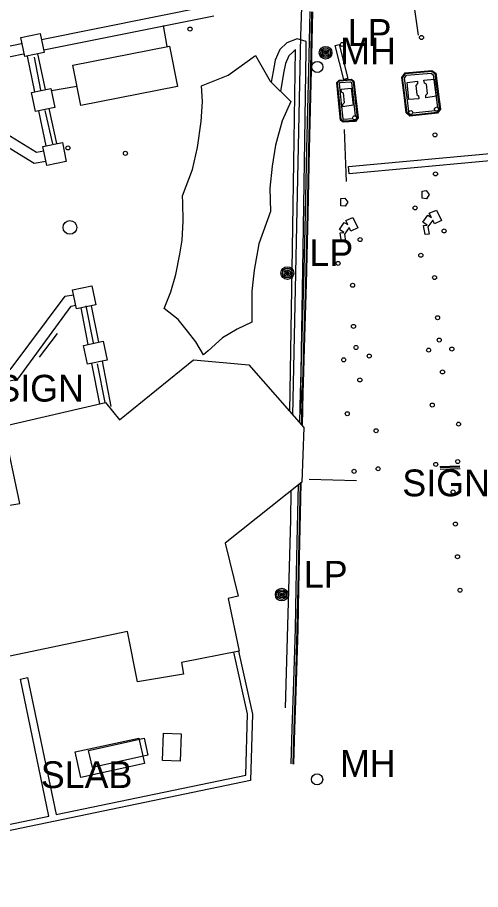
# Model space of a CAD drawing. Extents: x 368532 to 392481, y 10654822 to 10676899.
# Drawn here: x 384728.2 to 384814.7, y 10655366.7 to 10655529.5 of the extents above; entities that cross this region are included whole.
import ezdxf

# ---------------------------------------------------------------- set-up
doc = ezdxf.new("R2010")
doc.units = 0
for name, color, linetype in [('p_drainage inlet', 7, 'Continuous'), ('p_dtm slab', 7, 'Continuous'), ('p_road - paved curb', 7, 'Continuous'), ('p_road conc barrier', 7, 'Continuous'), ('p_structure building', 7, 'Continuous'), ('p_structure fence', 7, 'Continuous'), ('p_structure sign', 7, 'Continuous'), ('p_structure unidentified', 7, 'Continuous'), ('p_structure wall', 7, 'Continuous'), ('p_utility general pole', 7, 'Continuous'), ('p_utility manhole', 7, 'Continuous')]:
    doc.layers.add(name, color=color, linetype=linetype)

msp = doc.modelspace()

# ---------------------------------------------------------------- linework, layer by layer
at = {"layer": 'p_drainage inlet'}
for p, q in [((384790.03, 10655501.65), (384875.7, 10655509.54)), ((384875.82, 10655508.18), (384790.16, 10655500.28)), ((384790.16, 10655500.28), (384790.03, 10655501.65))]:
    msp.add_line(p, q, dxfattribs=at)
at = {"layer": 'p_dtm slab'}
for p, q in [((384739.05, 10655392.37), (384750.92, 10655394.95)), ((384750.92, 10655394.95), (384751.96, 10655390.18)), ((384740.09, 10655387.6), (384739.05, 10655392.37)), ((384751.96, 10655390.18), (384740.09, 10655387.6))]:
    msp.add_line(p, q, dxfattribs=at)
at = {"layer": 'p_road - paved curb'}
for p, q in [((384782.82, 10655530.59), (384782.58, 10655519.68)), ((384783.17, 10655530.58), (384782.93, 10655519.67)), ((384783.32, 10655530.58), (384783.08, 10655519.67)), ((384782.58, 10655519.68), (384782.21, 10655504.94)), ((384782.93, 10655519.67), (384782.56, 10655504.93)), ((384783.08, 10655519.67), (384782.71, 10655504.93)), ((384800.64, 10655519.19), (384805.64, 10655519.61)), ((384805.64, 10655519.61), (384806.34, 10655519.1)), ((384788.29, 10655517.82), (384790.63, 10655517.99)), ((384790.63, 10655517.99), (384791.07, 10655517.58)), ((384799.99, 10655518.28), (384800.64, 10655519.19)), ((384800.49, 10655514.47), (384799.99, 10655518.28)), ((384800.15, 10655518.24), (384800.72, 10655519.05)), ((384800.64, 10655514.49), (384800.15, 10655518.24)), ((384800.51, 10655518.15), (384800.91, 10655518.71)), ((384800.99, 10655514.54), (384800.51, 10655518.15)), ((384800.72, 10655519.05), (384805.6, 10655519.46)), ((384800.91, 10655518.71), (384805.5, 10655519.1)), ((384805.5, 10655519.1), (384805.87, 10655518.82)), ((384805.6, 10655519.46), (384806.2, 10655519.02)), ((384805.87, 10655518.82), (384806.48, 10655514.11)), ((384806.2, 10655519.02), (384806.83, 10655514.16)), ((384806.34, 10655519.1), (384806.98, 10655514.18)), ((384787.87, 10655517.37), (384788.29, 10655517.82)), ((384788.27, 10655513.37), (384787.87, 10655517.37)), ((384788.03, 10655517.32), (384788.36, 10655517.67)), ((384788.42, 10655513.38), (384788.03, 10655517.32)), ((384788.36, 10655517.67), (384790.58, 10655517.84)), ((384788.39, 10655517.19), (384788.52, 10655517.34)), ((384788.77, 10655513.42), (384788.39, 10655517.19)), ((384788.52, 10655517.34), (384790.45, 10655517.48)), ((384790.45, 10655517.48), (384790.59, 10655517.34)), ((384790.58, 10655517.84), (384790.93, 10655517.51)), ((384790.59, 10655517.34), (384791.3, 10655511.12)), ((384790.93, 10655517.51), (384791.69, 10655510.77)), ((384791.07, 10655517.58), (384791.85, 10655510.73)), ((384788.56, 10655510.34), (384788.27, 10655513.37)), ((384788.7, 10655510.42), (384788.42, 10655513.38)), ((384789.04, 10655510.6), (384788.77, 10655513.42)), ((384800.84, 10655511.7), (384800.49, 10655514.47)), ((384800.98, 10655511.77), (384800.64, 10655514.49)), ((384801.32, 10655511.93), (384800.99, 10655514.54)), ((384806.48, 10655514.11), (384806.68, 10655512.69)), ((384806.83, 10655514.16), (384807.07, 10655512.39)), ((384806.98, 10655514.18), (384807.23, 10655512.35)), ((384801.5, 10655511.04), (384800.84, 10655511.7)), ((384801.56, 10655511.2), (384800.98, 10655511.77)), ((384801.35, 10655511.9), (384801.32, 10655511.93)), ((384806.66, 10655511.61), (384801.5, 10655511.04)), ((384806.58, 10655511.75), (384801.56, 10655511.2)), ((384806.26, 10655512.07), (384802.04, 10655511.6)), ((384807.07, 10655512.39), (384806.58, 10655511.75)), ((384807.23, 10655512.35), (384806.66, 10655511.61)), ((384789.03, 10655509.96), (384788.56, 10655510.34)), ((384789.08, 10655510.11), (384788.7, 10655510.42)), ((384791.38, 10655510.1), (384789.03, 10655509.96)), ((384789.19, 10655510.47), (384789.04, 10655510.6)), ((384791.3, 10655510.25), (384789.08, 10655510.11)), ((384790.87, 10655510.57), (384789.19, 10655510.47)), ((384791.69, 10655510.77), (384791.3, 10655510.25)), ((384791.85, 10655510.73), (384791.38, 10655510.1)), ((384782.21, 10655504.94), (384781.99, 10655492.79)), ((384782.56, 10655504.93), (384782.34, 10655492.78)), ((384782.71, 10655504.93), (384782.49, 10655492.78)), ((384781.99, 10655492.79), (384781.66, 10655479.8)), ((384782.34, 10655492.78), (384782.01, 10655479.79)), ((384782.49, 10655492.78), (384782.16, 10655479.79)), ((384781.66, 10655479.8), (384781.37, 10655469.9)), ((384782.01, 10655479.79), (384781.72, 10655469.88)), ((384782.16, 10655479.79), (384781.87, 10655469.88)), ((384781.37, 10655469.9), (384781.1, 10655461.28)), ((384781.72, 10655469.88), (384781.45, 10655461.26)), ((384781.87, 10655469.88), (384781.6, 10655461.26)), ((384781.1, 10655461.28), (384781.01, 10655459.45)), ((384781.45, 10655461.26), (384781.36, 10655459.44)), ((384781.6, 10655461.26), (384781.51, 10655459.44)), ((384781.01, 10655459.45), (384780.92, 10655453.85)), ((384781.36, 10655459.44), (384781.26, 10655453.46)), ((384781.51, 10655459.44), (384781.41, 10655453.29)), ((384807.15, 10655445.48), (384810.87, 10655445.6)), ((384807.16, 10655445.13), (384810.88, 10655445.25)), ((384780.66, 10655442.2), (384780.59, 10655439.65)), ((384781.02, 10655442.49), (384780.94, 10655439.64)), ((384781.17, 10655442.61), (384781.09, 10655439.64)), ((384780.59, 10655439.65), (384780.42, 10655431.5)), ((384780.94, 10655439.64), (384780.77, 10655431.49)), ((384781.09, 10655439.64), (384780.92, 10655431.49)), ((384780.42, 10655431.5), (384780.23, 10655422.95)), ((384780.77, 10655431.49), (384780.58, 10655422.94)), ((384780.92, 10655431.49), (384780.73, 10655422.94)), ((384780.23, 10655422.95), (384780.08, 10655415.31)), ((384780.58, 10655422.94), (384780.43, 10655415.3)), ((384780.73, 10655422.94), (384780.58, 10655415.3)), ((384780.08, 10655415.31), (384779.79, 10655405.51)), ((384780.43, 10655415.3), (384780.14, 10655405.49)), ((384780.58, 10655415.3), (384780.29, 10655405.49)), ((384779.79, 10655405.51), (384779.5, 10655396.65)), ((384780.14, 10655405.49), (384779.85, 10655396.63)), ((384780.29, 10655405.49), (384780, 10655396.63)), ((384779.5, 10655396.65), (384779.3, 10655390.11)), ((384779.85, 10655396.63), (384779.65, 10655390.09)), ((384780, 10655396.63), (384779.8, 10655390.09))]:
    msp.add_line(p, q, dxfattribs=at)
at = {"layer": 'p_road conc barrier'}
for p, q in [((384789.66, 10655498.87), (384789.33, 10655508.55)), ((384782.73, 10655443.28), (384791.57, 10655443.01))]:
    msp.add_line(p, q, dxfattribs=at)
at = {"layer": 'p_structure building'}
for points in [[(384738.6, 10655520.57), (384756.64, 10655524.12), (384758.12, 10655516.59), (384740.08, 10655513.04)], [(384759.07, 10655496.2), (384760.94, 10655501.11), (384761.89, 10655505.25), (384762.54, 10655510.06), (384762.82, 10655513.79), (384762.59, 10655516.76), (384767.56, 10655518.72), (384772.68, 10655522.39), (384775.42, 10655517.61), (384779.3, 10655513.83), (384777.7, 10655510.2), (384776.45, 10655505.63), (384775.81, 10655501.72), (384775.39, 10655497.61), (384775.47, 10655493.25), (384773.32, 10655487.26), (384772.46, 10655482.33), (384771.98, 10655478.38), (384772, 10655472.63), (384769.24, 10655471.3), (384766.54, 10655469.7), (384763.88, 10655467.25), (384763, 10655466.52), (384761.57, 10655468.96), (384760, 10655470.92), (384758.26, 10655473.13), (384755.63, 10655475.15), (384756.88, 10655478.29), (384757.81, 10655481.52), (384758.56, 10655485.32), (384758.99, 10655487.9), (384759.21, 10655491.47), (384759.12, 10655494.92)], [(384725.66, 10655453.18), (384744.68, 10655457.63), (384747.31, 10655454.39), (384761.11, 10655465.59), (384771.46, 10655464.63), (384781.73, 10655452.93), (384781.35, 10655442.75), (384767.03, 10655431.32), (384769.46, 10655421.42), (384767.56, 10655421.02), (384769.62, 10655411.16), (384758.9, 10655409.07), (384759.26, 10655406.9), (384750.65, 10655405.43), (384748.78, 10655414.82), (384725.63, 10655409.99), (384721.41, 10655429.71), (384726.48, 10655430.77), (384725, 10655438.15), (384728.7, 10655438.73)]]:
    msp.add_lwpolyline(points, close=True, dxfattribs=at)
at = {"layer": 'p_structure fence'}
for p, q in [((384803.13, 10655526.18), (384801.31, 10655538.71)), ((384781.16, 10655525.98), (384781.53, 10655536.59)), ((384755.47, 10655528.02), (384756.14, 10655524.07)), ((384779.68, 10655455.26), (384781.16, 10655525.98)), ((384731.36, 10655522.11), (384732.53, 10655515.91)), ((384739.35, 10655516.59), (384734.57, 10655515.8)), ((384733.38, 10655512.12), (384734.78, 10655505.88)), ((384741.03, 10655475.63), (384742.37, 10655468.77)), ((384743.13, 10655464.84), (384744.55, 10655457.6)), ((384779.27, 10655435.67), (384779.38, 10655441.18)), ((384778.32, 10655400.59), (384779.27, 10655435.67))]:
    msp.add_line(p, q, dxfattribs=at)
at = {"layer": 'p_structure sign'}
for points in [[(384732.38, 10655466.07), (384735.71, 10655470.46)], [(384807.14, 10655445.63), (384810.87, 10655445.75)]]:
    msp.add_lwpolyline(points, dxfattribs=at)
at = {"layer": 'p_structure unidentified'}
for p, q in [((384787.54, 10655524.27), (384788.32, 10655524.47)), ((384788.32, 10655524.47), (384789.96, 10655518.1)), ((384789.18, 10655517.9), (384787.54, 10655524.27)), ((384789.96, 10655518.1), (384789.18, 10655517.9)), ((384804.15, 10655517.79), (384806.07, 10655517.97)), ((384806.07, 10655517.97), (384806.41, 10655514.79)), ((384788.66, 10655516.11), (384790.57, 10655516.29)), ((384790.57, 10655516.29), (384790.91, 10655513.11)), ((384801.02, 10655517.36), (384802.93, 10655517.62)), ((384801.3, 10655514.18), (384801.02, 10655517.36)), ((384802.91, 10655517.14), (384802.63, 10655516.82)), ((384802.63, 10655516.82), (384802.79, 10655515.1)), ((384802.93, 10655517.62), (384802.91, 10655517.14)), ((384804.24, 10655517.24), (384804.15, 10655517.79)), ((384804.6, 10655517.02), (384804.24, 10655517.24)), ((384804.79, 10655515.3), (384804.6, 10655517.02)), ((384788.74, 10655515.56), (384788.66, 10655516.11)), ((384789.1, 10655515.34), (384788.74, 10655515.56)), ((384789.29, 10655513.62), (384789.1, 10655515.34)), ((384802.79, 10655515.1), (384803.14, 10655514.87)), ((384803.14, 10655514.87), (384803.22, 10655514.32)), ((384804.51, 10655514.5), (384804.52, 10655514.98)), ((384806.41, 10655514.79), (384804.51, 10655514.5)), ((384804.52, 10655514.98), (384804.79, 10655515.3)), ((384789.01, 10655512.81), (384789.02, 10655513.29)), ((384790.91, 10655513.11), (384789.01, 10655512.81)), ((384789.02, 10655513.29), (384789.29, 10655513.62)), ((384803.22, 10655514.32), (384801.3, 10655514.18)), ((384803.81, 10655497.07), (384804.58, 10655497.18)), ((384803.84, 10655495.73), (384803.81, 10655497.07)), ((384804.58, 10655497.18), (384805.13, 10655496.44)), ((384788.62, 10655495.67), (384789.39, 10655495.78)), ((384788.65, 10655494.32), (384788.62, 10655495.67)), ((384789.39, 10655495.78), (384789.95, 10655495.04)), ((384804.62, 10655495.66), (384803.84, 10655495.73)), ((384805.13, 10655496.44), (384804.62, 10655495.66)), ((384789.43, 10655494.26), (384788.65, 10655494.32)), ((384789.95, 10655495.04), (384789.43, 10655494.26)), ((384805.14, 10655492.95), (384806.48, 10655493.5)), ((384806.48, 10655493.5), (384807.41, 10655491.56)), ((384789.53, 10655491.59), (384790.88, 10655492.13)), ((384790.88, 10655492.13), (384791.81, 10655490.2)), ((384803.96, 10655491.26), (384804.87, 10655492.61)), ((384804.87, 10655492.61), (384805.56, 10655492.17)), ((384805.56, 10655492.17), (384805.14, 10655492.95)), ((384788.36, 10655489.9), (384789.26, 10655491.24)), ((384789.26, 10655491.24), (384789.95, 10655490.81)), ((384790.19, 10655490.31), (384789.3, 10655489.05)), ((384789.95, 10655490.81), (384789.53, 10655491.59)), ((384790.49, 10655489.6), (384790.19, 10655490.31)), ((384791.81, 10655490.2), (384790.49, 10655489.6)), ((384804.76, 10655490.7), (384803.96, 10655491.26)), ((384804.08, 10655490.65), (384804.76, 10655490.7)), ((384804.35, 10655488.99), (384804.08, 10655490.65)), ((384805.8, 10655491.67), (384804.9, 10655490.41)), ((384804.9, 10655490.41), (384805.11, 10655489.05)), ((384806.09, 10655490.96), (384805.8, 10655491.67)), ((384807.41, 10655491.56), (384806.09, 10655490.96)), ((384789.16, 10655489.33), (384788.36, 10655489.9)), ((384788.47, 10655489.28), (384789.16, 10655489.33)), ((384788.74, 10655487.63), (384788.47, 10655489.28)), ((384789.3, 10655489.05), (384789.5, 10655487.68)), ((384805.11, 10655489.05), (384804.35, 10655488.99)), ((384789.5, 10655487.68), (384788.74, 10655487.63)), ((384755.34, 10655390.75), (384755.49, 10655395.83)), ((384755.49, 10655395.83), (384758.8, 10655395.73)), ((384741.54, 10655392.63), (384751.89, 10655394.91)), ((384751.89, 10655394.91), (384752.59, 10655391.75)), ((384758.8, 10655395.73), (384758.65, 10655390.65)), ((384742.24, 10655389.47), (384741.54, 10655392.63)), ((384752.59, 10655391.75), (384742.24, 10655389.47)), ((384758.65, 10655390.65), (384755.34, 10655390.75))]:
    msp.add_line(p, q, dxfattribs=at)
for centre, radius in [((384760.46, 10655527.34), 0.375), ((384803.69, 10655525.76), 0.375), ((384788.88, 10655524.46), 0.375), ((384801.69, 10655511.75), 0.375), ((384806.49, 10655512.37), 0.375), ((384791.19, 10655510.76), 0.375), ((384806.2, 10655507.58), 0.375), ((384737.66, 10655505.13), 0.375), ((384748.39, 10655504.13), 0.375), ((384806.3, 10655500.29), 0.375), ((384802.5, 10655493.94), 0.375), ((384738.03, 10655490.29), 1.28), ((384807.91, 10655489.64), 0.375), ((384792.23, 10655488.02), 0.375), ((384803.56, 10655485.09), 0.375), ((384788.12, 10655483.58), 0.375), ((384806.12, 10655480.93), 0.375), ((384790.83, 10655479.49), 0.375), ((384806.69, 10655473.44), 0.375), ((384790.99, 10655471.82), 0.375), ((384807, 10655469.26), 0.375), ((384791.46, 10655467.87), 0.375), ((384805.01, 10655467.38), 0.375), ((384809.35, 10655467.58), 0.375), ((384789.17, 10655465.57), 0.375), ((384793.92, 10655466.28), 0.375), ((384807.61, 10655463.31), 0.375), ((384792.17, 10655461.81), 0.375), ((384805.7, 10655457.13), 0.375), ((384789.83, 10655455.51), 0.375), ((384810.6, 10655453.56), 0.375), ((384795.21, 10655452.33), 0.375), ((384806.36, 10655446.04), 0.375), ((384810.45, 10655446.58), 0.375), ((384791.11, 10655444.75), 0.375), ((384795.59, 10655445.22), 0.375), ((384809.59, 10655440.91), 0.375), ((384810.03, 10655434.91), 0.375), ((384810.41, 10655428.81), 0.375), ((384810.89, 10655422.55), 0.375)]:
    msp.add_circle(centre, radius, dxfattribs=at)
at = {"layer": 'p_structure wall'}
for p, q in [((384732.73, 10655525.41), (384763.98, 10655531.66)), ((384733.15, 10655523.45), (384764.92, 10655529.81)), ((384728.86, 10655525.73), (384732.5, 10655526.5)), ((384732.5, 10655526.5), (384733.25, 10655522.97)), ((384649.55, 10655508.25), (384728.98, 10655524.66)), ((384729.61, 10655522.2), (384728.86, 10655525.73)), ((384728.98, 10655524.66), (384729.08, 10655524.68)), ((384778.54, 10655524.77), (384777.23, 10655523.49)), ((384780.46, 10655525.5), (384778.54, 10655524.77)), ((384782.17, 10655525.01), (384780.46, 10655525.5)), ((384782.13, 10655523.44), (384782.17, 10655525.01)), ((384733.25, 10655522.97), (384729.61, 10655522.2)), ((384777.23, 10655523.49), (384776.38, 10655521.53)), ((384779.64, 10655523.05), (384778.91, 10655522.33)), ((384780.13, 10655523.52), (384779.64, 10655523.05)), ((384779.92, 10655506.5), (384780.13, 10655523.48)), ((384780.13, 10655523.48), (384780.13, 10655523.52)), ((384781.92, 10655506.47), (384782.13, 10655523.44)), ((384649.97, 10655506.29), (384729.38, 10655522.7)), ((384729.38, 10655522.7), (384729.5, 10655522.72)), ((384731.5, 10655515.62), (384730.1, 10655522.3)), ((384733.45, 10655516.03), (384732.06, 10655522.72)), ((384776.38, 10655521.53), (384775.96, 10655519.43)), ((384778.91, 10655522.33), (384778.3, 10655520.93)), ((384778.3, 10655520.93), (384777.92, 10655519.07)), ((384775.96, 10655519.43), (384775.64, 10655517.4)), ((384777.92, 10655519.07), (384777.39, 10655515.69)), ((384730.84, 10655515.48), (384734.48, 10655516.25)), ((384731.59, 10655511.95), (384730.84, 10655515.48)), ((384734.48, 10655516.25), (384735.23, 10655512.72)), ((384717.64, 10655513), (384731.8, 10655504.37)), ((384735.23, 10655512.72), (384731.59, 10655511.95)), ((384733.61, 10655505.52), (384732.24, 10655512.08)), ((384735.57, 10655505.94), (384734.19, 10655512.5)), ((384717.29, 10655510.88), (384731.39, 10655502.27)), ((384779.58, 10655486.39), (384779.92, 10655506.5)), ((384732.99, 10655505.39), (384736.63, 10655506.16)), ((384733.74, 10655501.86), (384732.99, 10655505.39)), ((384736.63, 10655506.16), (384737.37, 10655502.63)), ((384781.58, 10655486.36), (384781.92, 10655506.47)), ((384731.8, 10655504.37), (384733.16, 10655504.59)), ((384731.39, 10655502.27), (384733.57, 10655502.64)), ((384737.37, 10655502.63), (384733.74, 10655501.86)), ((384779.09, 10655455.93), (384779.58, 10655486.39)), ((384781.09, 10655455.54), (384781.58, 10655486.36)), ((384738.52, 10655478.63), (384742.16, 10655479.39)), ((384742.16, 10655479.39), (384742.9, 10655475.86)), ((384726.88, 10655463.69), (384737.14, 10655477.48)), ((384737.14, 10655477.48), (384738.71, 10655477.71)), ((384739.26, 10655475.09), (384738.52, 10655478.63)), ((384728.31, 10655461.98), (384738.25, 10655475.62)), ((384738.25, 10655475.62), (384739.12, 10655475.75)), ((384742.9, 10655475.86), (384739.26, 10655475.09)), ((384742.03, 10655475.68), (384743.37, 10655468.85)), ((384740.08, 10655475.26), (384741.41, 10655468.44)), ((384740.59, 10655468.27), (384744.23, 10655469.04)), ((384744.23, 10655469.04), (384744.97, 10655465.5)), ((384741.33, 10655464.73), (384740.59, 10655468.27)), ((384744.97, 10655465.5), (384741.33, 10655464.73)), ((384742.1, 10655464.9), (384743.58, 10655457.37)), ((384744.06, 10655465.31), (384745.71, 10655456.88)), ((384722.25, 10655460.74), (384728.31, 10655461.98)), ((384771.22, 10655399.47), (384768.65, 10655410.97)), ((384769.53, 10655411.14), (384772.15, 10655399.4)), ((384728.79, 10655405.95), (384730.14, 10655406.23)), ((384734.12, 10655380.36), (384728.79, 10655405.95)), ((384730.14, 10655406.23), (384735.47, 10655380.65)), ((384770.87, 10655388.02), (384771.22, 10655399.47)), ((384772.15, 10655399.4), (384771.78, 10655387.03)), ((384735.47, 10655380.65), (384770.87, 10655388.02)), ((384771.78, 10655387.03), (384673.92, 10655366.65)), ((384673.69, 10655367.77), (384734.12, 10655380.36))]:
    msp.add_line(p, q, dxfattribs=at)
at = {"layer": 'p_utility general pole'}
for centre, radius in [((384785.78, 10655522.91), 1.19), ((384785.78, 10655522.91), 0.901), ((384785.78, 10655522.91), 0.608), ((384785.78, 10655522.91), 0.337), ((384785.78, 10655522.91), 0.12), ((384778.64, 10655481.77), 1.19), ((384778.64, 10655481.77), 0.901), ((384778.64, 10655481.77), 0.608), ((384778.64, 10655481.77), 0.337), ((384778.64, 10655481.77), 0.12), ((384777.59, 10655421.74), 1.19), ((384777.59, 10655421.74), 0.901), ((384777.59, 10655421.74), 0.608), ((384777.59, 10655421.74), 0.337), ((384777.59, 10655421.74), 0.12)]:
    msp.add_circle(centre, radius, dxfattribs=at)
at = {"layer": 'p_utility manhole'}
for centre in [(384784.24, 10655520.26), (384784.2, 10655387.23)]:
    msp.add_circle(centre, 1.05, dxfattribs=at)

# ---------------------------------------------------------------- texts
at = {"layer": 'p_dtm slab'}
msp.add_text(' SLAB', height=5, dxfattribs=at).set_placement((384730.75, 10655385.6))
at = {"layer": 'p_structure sign'}
for p in [(384722.44, 10655457.77), (384798.25, 10655440.09)]:
    msp.add_text(' SIGN', height=5, dxfattribs=at).set_placement(p)
at = {"layer": 'p_utility general pole'}
for p in [(384789.9, 10655524.2), (384782.76, 10655483.07), (384781.71, 10655423.03)]:
    msp.add_text('LP', height=5, dxfattribs=at).set_placement(p)
at = {"layer": 'p_utility manhole'}
for p in [(384788.51, 10655520.72), (384788.47, 10655387.7)]:
    msp.add_text('MH', height=5, dxfattribs=at).set_placement(p)

doc.saveas('drawing.dxf')
